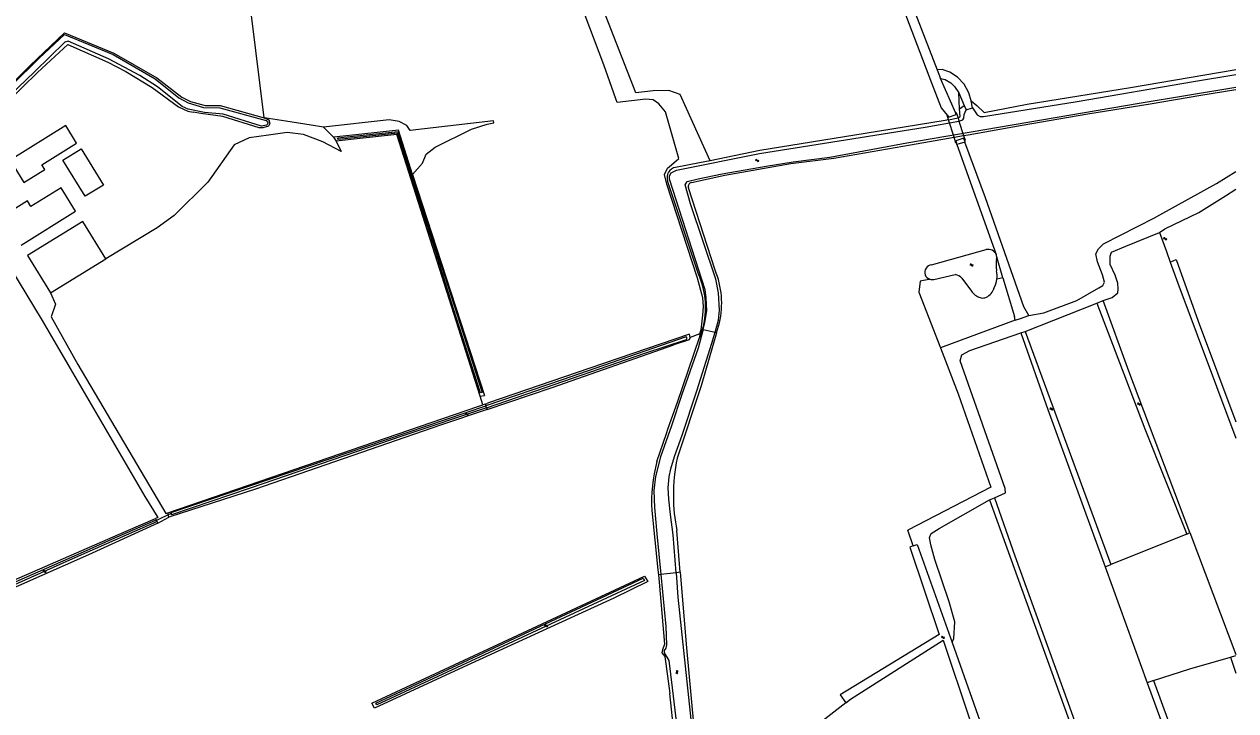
# Model space of a CAD drawing. Extents: x 134297 to 137000, y 403500 to 406000.
# Drawn here: x 136417 to 137000, y 405008 to 405338 of the extents above; entities that cross this region are included whole.
import ezdxf

# ---------------------------------------------------------------- set-up
doc = ezdxf.new("R2010")
doc.units = 0
for name, color, linetype in [('gg-afsc-draadraster', 7, 'Continuous'), ('gg-afsc-lijn draadraster', 7, 'Continuous'), ('gg-bbg-bijgebouw', 7, 'Continuous'), ('gg-bbg-gedigitaliseerde bijgebouw', 7, 'Continuous'), ('gg-knt-BGT kruinlijn', 7, 'Continuous'), ('gg-knt-bronhoudergrens', 7, 'Continuous'), ('gg-knt-onverhard', 7, 'Continuous'), ('gg-knt-verharding', 7, 'Continuous'), ('gg-kntw-bovenkant insteek waterloop', 7, 'Continuous'), ('gg-kntw-waterlijn', 7, 'Continuous'), ('gg-kwrk-duiker nz buis', 7, 'Continuous'), ('gg-kwrk-kunstwerk', 7, 'Continuous'), ('gg-kwrk-kunstwerk niveau 01', 7, 'Continuous'), ('gt-grn-groengrens', 7, 'Continuous'), ('gt-grn-vlakafsluiter', 7, 'Continuous'), ('gt-symb-watersymbool', 7, 'Continuous')]:
    doc.layers.add(name, color=color, linetype=linetype)

# ---------------------------------------------------------------- blocks, each defined once
blk = doc.blocks.new('gt0-WA')
at = {"layer": 'gt-symb-watersymbool'}
for centre, start, end in [((-0.32, 0.02), 28.07249, 151.92751), ((0.43, 0.42), 208.07248, 331.92751), ((-0.32, -0.43), 28.07249, 151.92751), ((0.43, -0.03), 208.07248, 331.92751)]:
    blk.add_arc(centre, 0.425, start, end, dxfattribs=at)

msp = doc.modelspace()

# ---------------------------------------------------------------- linework, layer by layer
at = {"layer": 'gg-afsc-draadraster'}
for p, q in [((136532.79, 405293.36), (136526.71, 405342.57)), ((136592.93, 405292.37), (136561.27, 405288.82)), ((136561.27, 405288.82), (136555.42, 405289.87))]:
    msp.add_line(p, q, dxfattribs=at)
for points in [[(136555.42, 405289.87), (136543.18, 405291.75), (136532.79, 405293.36)], [(136399.48, 405239.23), (136426.07, 405195.83), (136475.42, 405111.17), (136481.58, 405101.15), (136480.47, 405100.67)]]:
    msp.add_lwpolyline(points, dxfattribs=at)
at = {"layer": 'gg-afsc-lijn draadraster'}
msp.add_lwpolyline([(136399.48, 405239.23), (136426.07, 405195.83), (136475.42, 405111.17), (136481.58, 405101.15), (136480.47, 405100.67)], dxfattribs=at)
at = {"layer": 'gg-bbg-bijgebouw'}
msp.add_line((136418.92, 405227.09), (136430.02, 405209.12), dxfattribs=at)
at = {"layer": 'gg-bbg-gedigitaliseerde bijgebouw'}
msp.add_line((136430.02, 405209.12), (136456.6, 405225.53), dxfattribs=at)
for points in [[(136410.55, 405273.02), (136417.21, 405262.25), (136427.21, 405268.43), (136425.79, 405270.73), (136442.58, 405281.1), (136437.35, 405289.57), (136410.55, 405273.02)], [(136435.94, 405273), (136444.71, 405278.42), (136455.46, 405261), (136446.69, 405255.59), (136435.94, 405273)], [(136415.83, 405232.11), (136442.06, 405248.4), (136435.09, 405259.7), (136420.57, 405250.73), (136418.95, 405253.33), (136407.19, 405246.01)], [(136456.6, 405225.53), (136445.5, 405243.5), (136418.92, 405227.09)]]:
    msp.add_lwpolyline(points, dxfattribs=at)
at = {"layer": 'gg-knt-BGT kruinlijn'}
msp.add_line((136867.08, 405297.64), (136866.77, 405305.38), dxfattribs=at)
at = {"layer": 'gg-knt-bronhoudergrens'}
for p, q in [((136990.78, 405261.78), (137000, 405267.59)), ((136963.51, 405246.63), (136990.78, 405261.78)), ((136960.89, 405245.17), (136963.51, 405246.63)), ((136963.38, 405238.2), (136966.67, 405228.99)), ((136966.67, 405228.99), (136968.47, 405223.95)), ((136887.92, 405216.41), (136885.13, 405215.69)), ((136898.67, 405190.62), (136933.17, 405204.21)), ((136893.86, 405195.93), (136857.93, 405182.65)), ((136742.28, 405189.36), (136737.57, 405187.69)), ((136742.28, 405189.36), (136742.09, 405187.72)), ((136637.96, 405155.3), (136636.63, 405159.5)), ((136882.18, 405115.68), (136842.24, 405094.93)), ((136481.62, 405098.29), (136486.94, 405101.22)), ((136844.94, 405087.47), (136842.24, 405094.93)), ((136976.5, 405093.14), (136939.9, 405078.41)), ((136977.87, 405093.8), (137000, 405035.23)), ((136937.16, 405077.4), (136957.46, 405021.55)), ((136812.43, 405011.93), (136789.51, 404994.2))]:
    msp.add_line(p, q, dxfattribs=at)
for points in [[(136747.27, 405272.72), (136735.91, 405297.9), (136732.87, 405304.52), (136727.31, 405306.5), (136719.9, 405306.37), (136711.43, 405305.44), (136661.43, 405433.63), (136653.36, 405430.99), (136635.07, 405478.73)], [(136795.36, 405461.05), (136803.74, 405439.64), (136830.46, 405371.38), (136853.7, 405310.14), (136858.32, 405298.22), (136861.21, 405294.59)], [(136742.28, 405189.36), (136742.92, 405191.5), (136743.21, 405194.1), (136743.65, 405198.46), (136744.04, 405202.64), (136743.79, 405206.82), (136741.21, 405216.26), (136726.34, 405261.39), (136725.2, 405266.08), (136726.77, 405269.13), (136728.63, 405270.7), (136732.18, 405273.77), (136725.75, 405296.24), (136722.54, 405300.13), (136719.75, 405301.96), (136716.32, 405302.28), (136702.49, 405300.68), (136701.82, 405302.46), (136696.04, 405318.89), (136676.33, 405371.15), (136660.53, 405412.14)], [(136604.17, 405266.01), (136608.97, 405271.56), (136610.72, 405275.87), (136614.95, 405279.26), (136632.52, 405287.83), (136640.04, 405290.21), (136643.24, 405290.9), (136643.12, 405291.89), (136603.01, 405287.2), (136601.4, 405289.66), (136597.72, 405291.51), (136592.93, 405292.37)], [(136567.45, 405282.18), (136569.87, 405277.21), (136560.99, 405281.81), (136551.75, 405285.37), (136543.83, 405286.29), (136534.87, 405285.01), (136525.48, 405283.67), (136518.28, 405280.29), (136505.63, 405262.42), (136489.47, 405246.37), (136481.31, 405240.36), (136456.6, 405225.53)], [(136963.38, 405238.2), (136965.94, 405239.91), (136982.19, 405247.72), (136995.1, 405255.86), (137000, 405259.01)], [(136934.1, 405211.55), (136936.02, 405212.63), (136936.82, 405214.33), (136935.88, 405217.8), (136933.46, 405224.13), (136932.74, 405227.84), (136933.93, 405230.4), (136936.38, 405232.79), (136960.89, 405245.17)], [(136936.31, 405205.4), (136940.52, 405206.96), (136943.22, 405209.1), (136943.46, 405210.93), (136943.22, 405213.87), (136942.03, 405217.6), (136939.57, 405222.84), (136939.57, 405226.8), (136940.28, 405228.71), (136947.11, 405231.57), (136963.38, 405238.2)], [(136852.91, 405215.65), (136852.32, 405215.55), (136848.18, 405214.69), (136847.6, 405209.4), (136857.93, 405182.65)], [(136430.02, 405209.12), (136432.37, 405203.78), (136430.27, 405197.64), (136443.09, 405174.65), (136485.41, 405103.03), (136486.46, 405103.39)], [(136900.52, 405198.19), (136907.74, 405199.49), (136923.6, 405205.5), (136934.1, 405211.55)], [(136884, 405110.49), (136889.23, 405112.99), (136889.09, 405115.1), (136867.4, 405176.49), (136868.32, 405179.4), (136872.16, 405181.38), (136896.68, 405189.99)], [(136857.93, 405182.65), (136866.47, 405160.51), (136882.18, 405115.68)], [(136863.57, 405041), (136864.43, 405042.92), (136864.86, 405050.97), (136862.21, 405060.49), (136855.23, 405080.92), (136853.42, 405087.93), (136852.71, 405091.51), (136853.5, 405093.41), (136857.39, 405095.71), (136881.64, 405109.5)], [(136960.41, 405022.63), (136977.93, 405028.36), (136997.51, 405033.91)]]:
    msp.add_lwpolyline(points, dxfattribs=at)
at = {"layer": 'gg-knt-onverhard'}
for p, q in [((136786.39, 405498.33), (136856.44, 405316.4)), ((136865.3, 405295.89), (136858.02, 405312.33)), ((136865.92, 405280.51), (136884.79, 405227.53)), ((136887.92, 405216.41), (136884.95, 405227)), ((136887.92, 405216.41), (136893.65, 405197.73)), ((136893.86, 405195.93), (136893.65, 405197.73))]:
    msp.add_line(p, q, dxfattribs=at)
for points in [[(136900.52, 405198.19), (136898.01, 405202.5), (136879.59, 405254.89), (136869.77, 405281.7)], [(136893.86, 405195.93), (136896.4, 405196.79), (136900.52, 405198.19)]]:
    msp.add_lwpolyline(points, dxfattribs=at)
at = {"layer": 'gg-knt-verharding'}
for p, q in [((136866.77, 405305.38), (136869.46, 405299.2)), ((136869.46, 405299.2), (136870.35, 405297.16)), ((136870.35, 405297.16), (136873.32, 405298.09)), ((136873.32, 405298.09), (136872.71, 405301.49)), ((136865.92, 405280.51), (136865.73, 405281.27)), ((136869.77, 405281.7), (136865.92, 405280.51)), ((136869.54, 405282.47), (136869.77, 405281.7))]:
    msp.add_line(p, q, dxfattribs=at)
for points in [[(136856.44, 405316.4), (136856.4, 405316.4), (136858.02, 405312.33)], [(136872.71, 405301.49), (136871.62, 405305.32), (136869.45, 405309.48), (136866.24, 405312.97), (136862.44, 405315.28), (136858.88, 405316.51), (136856.44, 405316.4)], [(136858.02, 405312.33), (136860.23, 405311.78), (136862.99, 405310.19), (136864.71, 405308.35), (136866.77, 405305.38)]]:
    msp.add_lwpolyline(points, dxfattribs=at)
at = {"layer": 'gg-kntw-bovenkant insteek waterloop'}
for p, q in [((136999.27, 405316.47), (137000, 405316.6)), ((136867.08, 405297.64), (136869.46, 405299.2)), ((136861.9, 405292.41), (136860.19, 405292.08)), ((136566.05, 405284), (136567.45, 405282.18)), ((136604.17, 405266.01), (136638.71, 405159.83)), ((136741.7, 405218.09), (136726.74, 405263.02)), ((136749.6, 405220.13), (136736.76, 405259.69)), ((136853.67, 405222.68), (136880, 405229.94)), ((136884.89, 405220.63), (136884.93, 405224.71)), ((136968.47, 405223.95), (136971.28, 405225.14)), ((136854.73, 405215.59), (136865.08, 405217.9)), ((136868.31, 405216.16), (136872.89, 405209.99)), ((136933.17, 405204.21), (136936.31, 405205.4)), ((136933.17, 405204.21), (136956.34, 405143.75)), ((136743.38, 405191.57), (136742.09, 405187.72)), ((136744.19, 405193.99), (136743.38, 405191.57)), ((136750.33, 405189.99), (136751.69, 405194.73)), ((136896.68, 405189.99), (136898.67, 405190.62)), ((136898.67, 405190.62), (136939.9, 405078.41)), ((136636.63, 405159.5), (136638.71, 405159.83)), ((136639.06, 405155.66), (136637.96, 405155.3)), ((136639.06, 405155.66), (136639.97, 405155.95)), ((136914.77, 405138.98), (136937.16, 405077.4)), ((136956.34, 405143.75), (136976.5, 405093.14)), ((136881.64, 405109.5), (136884, 405110.49)), ((136480.47, 405100.67), (136481.62, 405098.29)), ((136486.94, 405101.22), (136486.46, 405103.39)), ((136732.89, 405074.76), (136731.25, 405094.82)), ((136976.5, 405093.14), (136977.87, 405093.8)), ((136732.89, 405074.76), (136735.86, 405038.34)), ((136937.16, 405077.4), (136939.9, 405078.41)), ((136863.57, 405041), (136958.52, 404774.09)), ((136997.51, 405033.91), (137000, 405034.68)), ((136997.51, 405033.91), (137000, 405026.13)), ((136960.41, 405022.63), (136957.46, 405021.55))]:
    msp.add_line(p, q, dxfattribs=at)
for points in [[(136393.11, 405291.96), (136420.23, 405318.56), (136436.7, 405334.16), (136460.48, 405324.48), (136481.21, 405312.57), (136493.09, 405303.27), (136497.27, 405301.19), (136504.36, 405299.2), (136511.68, 405299.2), (136532.79, 405293.36)], [(136394.76, 405286.89), (136423.79, 405315.15), (136438.39, 405328.6), (136457.65, 405320.1), (136466.29, 405315.69), (136478.9, 405307.87), (136491.61, 405298.6), (136496, 405296.59), (136498.6, 405296.11)], [(136899.68, 405299.88), (136949.3, 405307.98), (136999.27, 405316.47)], [(136869.1, 405284.86), (136871.25, 405285.23), (136897.24, 405289.85), (136928.83, 405295.24), (136958.9, 405300.14), (136983.24, 405304.3), (137000, 405306.91)], [(136532.79, 405293.36), (136534.94, 405292.38), (136535.46, 405290.59), (136534.78, 405289.32), (136532.17, 405288.47), (136530.4, 405288.47), (136512.82, 405294.05), (136502.31, 405295.43), (136498.6, 405296.11)], [(136866.43, 405293.28), (136867.41, 405293.98), (136867.08, 405297.64)], [(136872.71, 405301.49), (136875.55, 405299.2), (136878.94, 405295.92), (136899.68, 405299.88)], [(136860.19, 405292.08), (136821.73, 405285.86), (136771.14, 405277.58), (136747.27, 405272.72)], [(136604.17, 405266.01), (136597.38, 405287.36), (136578.22, 405285.36), (136566.05, 405284)], [(136636.63, 405159.5), (136596.63, 405285.3), (136577.47, 405283.3), (136567.45, 405282.18)], [(136738.24, 405262.26), (136754.36, 405265.81), (136785.96, 405271.33), (136806.74, 405273.92), (136843.58, 405280.4), (136864.54, 405284.06)], [(136747.27, 405272.72), (136742.13, 405271.67), (136730.57, 405269.52)], [(136968.47, 405223.95), (136972.11, 405213.79), (137000, 405139.22)], [(136971.28, 405225.14), (136981.99, 405195.54), (137000, 405147.04)], [(136977.87, 405093.8), (136948.52, 405171.48), (136936.31, 405205.4)], [(136737.57, 405187.69), (136737.26, 405189.3), (136689.41, 405172.94), (136640.71, 405156.19), (136639.97, 405155.95)], [(136721.65, 405127.95), (136726.24, 405141.42), (136727.05, 405144.11), (136731.61, 405156.5), (136742.09, 405187.72)], [(136737.57, 405187.69), (136737.17, 405186.61), (136729.81, 405184.19)], [(136750.33, 405189.99), (136742.98, 405164.45), (136731.34, 405129.66)], [(136896.68, 405189.99), (136909.65, 405153.08), (136914.77, 405138.98)], [(136640.01, 405153.08), (136671.21, 405163.55), (136729.81, 405184.19)], [(136486.46, 405103.39), (136635.51, 405154.5), (136637.96, 405155.3)], [(136640.01, 405153.08), (136617.63, 405145.56), (136528.6, 405114.74), (136486.94, 405101.22)], [(136881.64, 405109.5), (136994.62, 404796.38), (136998.22, 404786.4)], [(136884, 405110.49), (136893.78, 405082.6), (136919.37, 405011.7), (136944.38, 404941.93), (136979.55, 404847.58), (137000, 404791.48)], [(136719.15, 405104.42), (136722.13, 405075.85), (136722.36, 405073.5)], [(136481.62, 405098.29), (136448.3, 405083.12), (136391.94, 405058.25), (136364.16, 405045.95), (136361.95, 405048.67), (136369.58, 405052.31), (136466.42, 405094.5), (136480.47, 405100.67)], [(136844.94, 405087.47), (136843.18, 405086.85), (136857.31, 405044.77), (136809.72, 405015.7), (136812.43, 405011.93)], [(136844.94, 405087.47), (136846.81, 405088.14), (136863.57, 405041)], [(136715.72, 405072.91), (136717.28, 405070.31), (136700.84, 405062.35), (136628.48, 405029.02), (136585.84, 405009.42), (136584.52, 405011.84), (136715.72, 405072.91)], [(136722.36, 405073.5), (136722.7, 405070), (136725.29, 405040.1), (136724.33, 405037.43), (136724.06, 405035.91), (136725.47, 405034.18), (136727.87, 405016.39)], [(136812.43, 405011.93), (136814.71, 405013.7), (136859.29, 405042.14), (136871.99, 405004.17), (136886.41, 404963.69), (136900.89, 404922.66), (136908.64, 404904.03), (136922, 404866.85), (136942.3, 404808.8), (136955.04, 404773.2)], [(136735.86, 405038.34), (136739.33, 405000), (136743.64, 404957.27)], [(136960.41, 405022.63), (136967.74, 405002.43), (136990.89, 404939.06), (137000, 404914.48)], [(136734.23, 404961.66), (136729.91, 404996.81), (136727.87, 405016.39)], [(136957.46, 405021.55), (136968.12, 404992.25), (136979.55, 404960.52), (137000, 404904.01)]]:
    msp.add_lwpolyline(points, dxfattribs=at)
for centre, radius, start, end in [((136731.48, 405264.6), 5, 100.51512, 198.42514), ((136738.67, 405260.31), 2, 102.4267, 197.96836), ((136881.06, 405226.08), 4, 21.23101, 105.40955), ((136881.14, 405226.11), 3.91, 13.12688, 21.26081), ((136881.07, 405226.08), 3.99, 349.76876, 13.32946), ((136711.11, 405204.18), 41.67, 346.89242, 22.49929), ((136854.28, 405218.91), 3.83, 99.15445, 196.40528), ((136888.88, 405220.58), 3.99, 179.25897, 192.00783), ((136888.93, 405224.66), 4, 169.71064, 179.2619), ((136705.16, 405202.13), 39.87, 348.21292, 23.58152), ((136853.94, 405219.05), 3.55, 200.1579, 253.17082), ((136853.94, 405219.05), 3.55, 253.16019, 282.80301), ((136864.7, 405213.34), 4.57, 37.97888, 85.25442), ((136873.3, 405217.27), 11.94, 330.9077, 352.40151), ((136873.33, 405217.26), 11.9, 352.41975, 12.06676), ((136879.29, 405214.12), 7.61, 212.79677, 252.92363), ((136877.64, 405212.67), 6.09, 286.30198, 341.81261), ((136887.19, 405209.53), 3.96, 150.76413, 161.76999), ((136878.22, 405210.65), 3.99, 252.91746, 286.38443), ((136793.3, 405108.45), 74.25, 164.76902, 183.10727), ((136816.42, 405112.15), 86.86, 168.37102, 180.54273), ((136807.92, 405111), 78.36, 179.76017, 191.91662)]:
    msp.add_arc(centre, radius, start, end, dxfattribs=at)
at = {"layer": 'gg-kntw-waterlijn'}
for points in [[(136385, 405283.06), (136424.54, 405321.97), (136436.73, 405333.39), (136460.09, 405323.73), (136480.27, 405312.04), (136491.71, 405302.96), (136496.14, 405300.54), (136503.63, 405298.38), (136511.42, 405298.15), (136533.79, 405291.99), (136534.51, 405291.05), (136534.3, 405290.24), (136533.85, 405289.79), (136531.5, 405289.27), (136513.08, 405295.04), (136504, 405295.91), (136496.28, 405297.48), (136493.25, 405298.84), (136481.43, 405308.22), (136472.93, 405313.65), (136457.88, 405321.72), (136438.58, 405330.14), (136436.84, 405329.77), (136422.52, 405315.66), (136394, 405288.41)], [(136923.68, 405301.15), (136979.66, 405310.84), (137000, 405314.13)], [(136872.7, 405286.55), (136953.55, 405300.44), (137000, 405308.01)], [(136866.9, 405291.79), (136868.77, 405292.4), (136869.16, 405293.16), (136869.42, 405295.01), (136870.35, 405297.16)], [(136873.32, 405298.09), (136875.7, 405294.78), (136877.13, 405293.99), (136878.64, 405293.93), (136923.68, 405301.15)], [(136743.88, 405191.46), (136744.74, 405194.93), (136745.56, 405200.42), (136745.38, 405206.85), (136744.84, 405210.62), (136727.71, 405263.81), (136727.71, 405265.51), (136728.44, 405266.9), (136731.01, 405268.16), (136770.91, 405276.21), (136850.67, 405288.84), (136866.9, 405291.79)], [(136567.96, 405283.68), (136597.21, 405286.81), (136637.57, 405161.28), (136636.84, 405161.04), (136623.83, 405201.51), (136615.62, 405227.74), (136596.85, 405285.91), (136568.44, 405282.9), (136567.96, 405283.68)], [(136749.57, 405190.16), (136751.23, 405196.08), (136751.75, 405200.77), (136751.18, 405209.1), (136750.01, 405215.78), (136737.84, 405252.02), (136735.19, 405261.04), (136736.15, 405262.65), (136741.41, 405264.05), (136753, 405266.34), (136774.22, 405270.05), (136787.21, 405272.17), (136804.84, 405274.49), (136841.86, 405281.25), (136872.7, 405286.55)], [(136743.88, 405191.46), (136743.62, 405190.39), (136741.49, 405182.47), (136733.63, 405160.27), (136728.57, 405145.22), (136723.3, 405130.33), (136720.88, 405120.73), (136720.07, 405114.07), (136720.44, 405105.94), (136721.62, 405093.16), (136723.49, 405073.64)], [(136639.71, 405153.89), (136659.3, 405160.51), (136715.89, 405180.06), (136735.86, 405186.66), (136736.15, 405187.35), (136735.64, 405187.99), (136675.99, 405167.24), (136639.37, 405154.81)], [(136730.81, 405074.51), (136729.45, 405092.8), (136728.15, 405102.58), (136727.43, 405109.91), (136727.07, 405115.38), (136727.53, 405120.71), (136728.39, 405124.49), (136730.15, 405130.39), (136733.75, 405140.63), (136740.84, 405162), (136748.12, 405184.98), (136749.57, 405190.16)], [(136639.71, 405153.89), (136599.45, 405140.3), (136526.04, 405115.13), (136488.13, 405102.36), (136488.05, 405103.44), (136639.37, 405154.81)], [(136363.25, 405048.05), (136379.64, 405055.47), (136405.28, 405066.74), (136440.13, 405082.05), (136459.57, 405090.6), (136480.5, 405099.86), (136480.94, 405099), (136466.39, 405092.59), (136442.08, 405081.88), (136414.46, 405069.48), (136387.81, 405057.68), (136363.87, 405047.09), (136363.25, 405048.05)], [(136730.81, 405074.51), (136731.68, 405062.83), (136743.87, 404948.11), (136744.6, 404933.86), (136743.68, 404918.73), (136741.63, 404906.57), (136738.9, 404895.31), (136735.32, 404883.14), (136734.44, 404881)], [(136586.49, 405011.8), (136715.1, 405071.89), (136715.65, 405070.71), (136586.97, 405010.91), (136586.49, 405011.8)], [(136723.49, 405073.64), (136725.88, 405048.7), (136726.22, 405039.88), (136726, 405038.28), (136725.09, 405037.12), (136725.09, 405036.06), (136727.35, 405032.29), (136729.03, 405019.17), (136734.53, 404972.24), (136735.6, 404962.84), (136737.01, 404953), (136737.73, 404944.39), (136738.13, 404935.37), (136737.88, 404923.83), (136736.64, 404912.43), (136735.38, 404903.42), (136731.58, 404888.62), (136729.36, 404883.28)]]:
    msp.add_lwpolyline(points, dxfattribs=at)
at = {"layer": 'gg-kwrk-duiker nz buis'}
msp.add_line((136480.9, 405099.71), (136488.35, 405103.27), dxfattribs=at)
at = {"layer": 'gg-kwrk-kunstwerk'}
for p, q in [((136865.3, 405295.89), (136865.58, 405295.97)), ((136865.58, 405295.97), (136866.43, 405293.28)), ((136861.21, 405294.59), (136861.47, 405294.68)), ((136861.9, 405292.41), (136861.21, 405294.59))]:
    msp.add_line(p, q, dxfattribs=at)
for points in [[(136861.47, 405294.68), (136861.81, 405293.69), (136865.58, 405294.89), (136865.3, 405295.89)], [(136869.1, 405284.86), (136869.82, 405282.58), (136869.54, 405282.47)], [(136865.73, 405281.27), (136865.46, 405281.19), (136864.54, 405284.06)], [(136869.54, 405282.47), (136869.23, 405283.48), (136865.43, 405282.28), (136865.73, 405281.27)]]:
    msp.add_lwpolyline(points, dxfattribs=at)
at = {"layer": 'gg-kwrk-kunstwerk niveau 01'}
for p, q in [((136861.9, 405292.41), (136866.43, 405293.28)), ((136864.54, 405284.06), (136861.9, 405292.41)), ((136866.43, 405293.28), (136866.9, 405291.79)), ((136866.9, 405291.79), (136869.1, 405284.86)), ((136864.54, 405284.06), (136869.1, 405284.86))]:
    msp.add_line(p, q, dxfattribs=at)
at = {"layer": 'gt-grn-groengrens'}
msp.add_line((136561.27, 405288.82), (136566.05, 405284), dxfattribs=at)
at = {"layer": 'gt-grn-vlakafsluiter'}
for p, q in [((136743.38, 405191.57), (136743.88, 405191.46)), ((136743.88, 405191.46), (136749.57, 405190.16)), ((136749.57, 405190.16), (136750.33, 405189.99)), ((136639.06, 405155.66), (136639.37, 405154.81)), ((136639.71, 405153.89), (136639.37, 405154.81)), ((136639.71, 405153.89), (136640.01, 405153.08)), ((136730.81, 405074.51), (136723.49, 405073.64)), ((136732.89, 405074.76), (136730.81, 405074.51)), ((136723.49, 405073.64), (136722.36, 405073.5))]:
    msp.add_line(p, q, dxfattribs=at)

# ---------------------------------------------------------------- block references
at = {"layer": 'gt-symb-watersymbool'}
for p in [(136769.76, 405272.81), (136965.98, 405235.15), (136616.29, 405226.16), (136872.89, 405222.54), (136953.37, 405155.66), (136630.1, 405150.79), (136911.29, 405153.25), (136427.08, 405075.23), (136668.34, 405049.11), (136859.11, 405043.5)]:
    msp.add_blockref('gt0-WA', p, dxfattribs=at)
at = {"layer": 'gt-symb-watersymbool', "rotation": -83.28012011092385}
msp.add_blockref('gt0-WA', (136731.25, 405026.74), dxfattribs=at)

doc.saveas('drawing.dxf')
